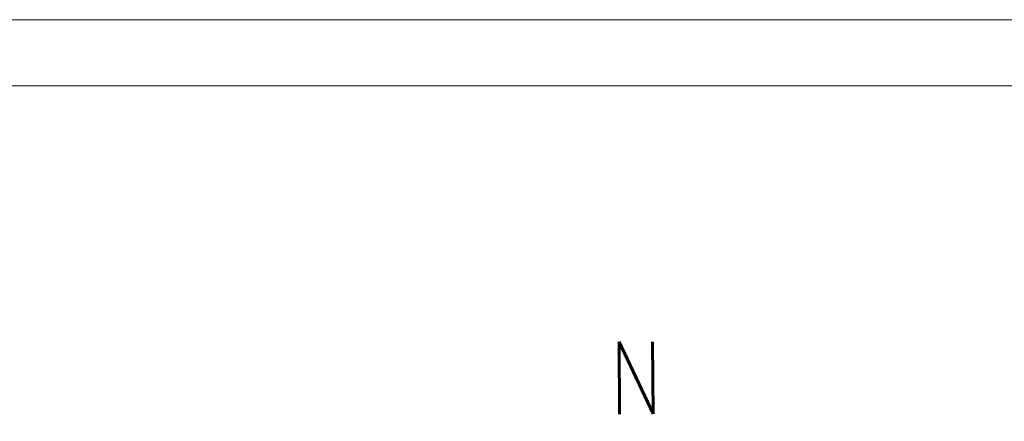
# Model space of a CAD drawing. Header units: millimetres. Extents: x -740 to 33545, y -26688 to 22494.
# Tile 260 of 266: x 16411 to 16839, y 7974 to 8148. Entities that reach past the tile are written whole.
import ezdxf

# ---------------------------------------------------------------- set-up
doc = ezdxf.new("R2010")
doc.units = ezdxf.units.MM
doc.header["$MEASUREMENT"] = 0
for name, color, linetype, lineweight in [('Nowe_820-G Rysunki Obrazki_Nr_pióra__1', 252, 'Continuous', 13), ('Nowe_820-G Rysunki Obrazki_Nr_pióra__23', 252, 'Continuous', 15), ('wymiarowanie', 252, 'Continuous', 9)]:
    doc.layers.add(name, color=color, linetype=linetype, lineweight=lineweight)
doc.styles.add('STYL_AUTOMATYCZNY_2', font='txt', dxfattribs={"width": 0.771777})

msp = doc.modelspace()

# ---------------------------------------------------------------- linework, layer by layer
at = {"layer": 'Nowe_820-G Rysunki Obrazki_Nr_pióra__23', "linetype": 'Continuous', "lineweight": 15}
msp.add_lwpolyline([(13055.23, 8119.48), (17155.64, 8119.48)], dxfattribs=at)
at = {"layer": 'wymiarowanie'}
msp.add_lwpolyline([(13000.35, 8148.27), (13000.35, 5178.27), (17200.35, 5178.27), (17200.35, 8148.27), (13000.35, 8148.27)], dxfattribs=at)

# ---------------------------------------------------------------- texts
at = {"layer": 'Nowe_820-G Rysunki Obrazki_Nr_pióra__1', "linetype": 'Continuous', "lineweight": 13, "insert": (16668.01, 7976.7), "char_height": 31.3975, "attachment_point": 7, "rotation": 0.3861, "style": 'STYL_AUTOMATYCZNY_2'}
msp.add_mtext('\\A1;{\\pql;\\fRomanS|b0|i0|c0|p0;\\W0.771777;N}', dxfattribs=at)

doc.saveas('drawing.dxf')
